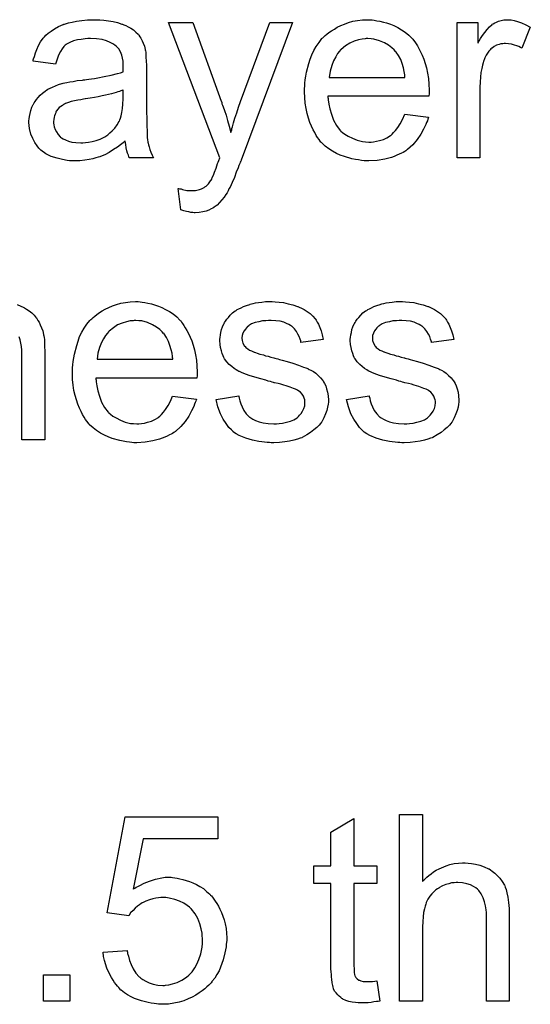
# Model space of a CAD drawing. Extents: x -1.5 to 9, y -3 to 5.
# Tile 323 of 368: x 5.845 to 6.065, y 2.56 to 2.983. Entities that reach past the tile are written whole.
import ezdxf

# ---------------------------------------------------------------- set-up
doc = ezdxf.new("R2010")
doc.units = 0
doc.layers.add('qfn16-30-34-a_mechanical_19', color=1, linetype='CONTINUOUS')

msp = doc.modelspace()

# ---------------------------------------------------------------- linework, layer by layer
at = {"layer": 'qfn16-30-34-a_mechanical_19', "color": 1}
for points in [[(5.879828, 2.982651), (5.881564, 2.982535), (5.88353, 2.982304), (5.885497, 2.981957), (5.887464, 2.981494), (5.889315, 2.980916), (5.889547, 2.9808), (5.890125, 2.980568), (5.890935, 2.980221), (5.891977, 2.979759), (5.893134, 2.979064), (5.894291, 2.97837), (5.895332, 2.977445), (5.896257, 2.976519), (5.896373, 2.976403), (5.896605, 2.976056), (5.896952, 2.975478), (5.897414, 2.974784), (5.897993, 2.973742), (5.898456, 2.972701), (5.898919, 2.971428), (5.899266, 2.969924), (5.899266, 2.969808), (5.899381, 2.969461), (5.899497, 2.968767), (5.899613, 2.967841), (5.899613, 2.966569), (5.899729, 2.965065), (5.899844, 2.963098), (5.899844, 2.960899), (5.899844, 2.94771), (5.899844, 2.947594), (5.899844, 2.947131), (5.899844, 2.946437), (5.899844, 2.945511), (5.899844, 2.94447), (5.899844, 2.943197), (5.89996, 2.940421), (5.89996, 2.937528), (5.900076, 2.934636), (5.900191, 2.933363), (5.900191, 2.932206), (5.900307, 2.931165), (5.900423, 2.930355), (5.900423, 2.930239), (5.900538, 2.929776), (5.900654, 2.929082), (5.901001, 2.928156), (5.901233, 2.927115), (5.901695, 2.925958), (5.902274, 2.924685), (5.902852, 2.923413), (5.892555, 2.923413), (5.892439, 2.923528), (5.892324, 2.923991), (5.892092, 2.92457), (5.891745, 2.925495), (5.891398, 2.926537), (5.891167, 2.927809), (5.890935, 2.929198), (5.890704, 2.930702), (5.890588, 2.930702), (5.890472, 2.93047), (5.889778, 2.929892), (5.888737, 2.929082), (5.887349, 2.928041), (5.885613, 2.926999), (5.883878, 2.925842), (5.882026, 2.924801), (5.88006, 2.923991), (5.879828, 2.923876), (5.879134, 2.92376), (5.878093, 2.923413), (5.87682, 2.923066), (5.8752, 2.922718), (5.873349, 2.922487), (5.871266, 2.922256), (5.869184, 2.92214), (5.868258, 2.92214), (5.867564, 2.922256), (5.866754, 2.922256), (5.865828, 2.922371), (5.863746, 2.922718), (5.861432, 2.923297), (5.858886, 2.924107), (5.856572, 2.925264), (5.85449, 2.926768), (5.854258, 2.926999), (5.85368, 2.927578), (5.85287, 2.928619), (5.851944, 2.930008), (5.851019, 2.931743), (5.850209, 2.93371), (5.84963, 2.93614), (5.849515, 2.937297), (5.849399, 2.938685), (5.849399, 2.938916), (5.849399, 2.939379), (5.849515, 2.940189), (5.84963, 2.941231), (5.849862, 2.942503), (5.850209, 2.943776), (5.850672, 2.945164), (5.85125, 2.946437), (5.851366, 2.946553), (5.851597, 2.947015), (5.85206, 2.94771), (5.852639, 2.94852), (5.853333, 2.949445), (5.854258, 2.950371), (5.855184, 2.951296), (5.856341, 2.952106), (5.856457, 2.952222), (5.856919, 2.952453), (5.857498, 2.952916), (5.858424, 2.953379), (5.859465, 2.953842), (5.860738, 2.95442), (5.86201, 2.954883), (5.863514, 2.955346), (5.86363, 2.955346), (5.864093, 2.955462), (5.864787, 2.955693), (5.865713, 2.955809), (5.86687, 2.95604), (5.868374, 2.956271), (5.870109, 2.956619), (5.872192, 2.95685), (5.872308, 2.95685), (5.87277, 2.956966), (5.873349, 2.956966), (5.874159, 2.957081), (5.875084, 2.957197), (5.876241, 2.957428), (5.877514, 2.957544), (5.878903, 2.957776), (5.881679, 2.958354), (5.884688, 2.958933), (5.887349, 2.959627), (5.888621, 2.959974), (5.889778, 2.960321), (5.889778, 2.960437), (5.889778, 2.960668), (5.889894, 2.961362), (5.889894, 2.962172), (5.889894, 2.962635), (5.889894, 2.962866), (5.889894, 2.962982), (5.889894, 2.963098), (5.889894, 2.963792), (5.889778, 2.964949), (5.889547, 2.966222), (5.8892, 2.96761), (5.888621, 2.968999), (5.887927, 2.970271), (5.887002, 2.971312), (5.886886, 2.971428), (5.886307, 2.971891), (5.885382, 2.972354), (5.884225, 2.973048), (5.882605, 2.973626), (5.880754, 2.974205), (5.87844, 2.974552), (5.875779, 2.974668), (5.874622, 2.974668), (5.873465, 2.974552), (5.871845, 2.974321), (5.870225, 2.974089), (5.868489, 2.973626), (5.86687, 2.973048), (5.865481, 2.972238), (5.865366, 2.972122), (5.864903, 2.971775), (5.864324, 2.971197), (5.86363, 2.970271), (5.862936, 2.969114), (5.862126, 2.96761), (5.861432, 2.965759), (5.860738, 2.963676), (5.851135, 2.964949), (5.851135, 2.965065), (5.85125, 2.96518), (5.85125, 2.965528), (5.851366, 2.96599), (5.851713, 2.967032), (5.852176, 2.968536), (5.852754, 2.97004), (5.853449, 2.97166), (5.854374, 2.973279), (5.855415, 2.974784), (5.855531, 2.974899), (5.855994, 2.975362), (5.856688, 2.976056), (5.857614, 2.976982), (5.858886, 2.977907), (5.860391, 2.978833), (5.862126, 2.979874), (5.864093, 2.980684), (5.864209, 2.980684), (5.864324, 2.9808), (5.864671, 2.980916), (5.865134, 2.981031), (5.866291, 2.981378), (5.867911, 2.981726), (5.869762, 2.982073), (5.872076, 2.98242), (5.874506, 2.982651), (5.877283, 2.982767), (5.878555, 2.982767), (5.879828, 2.982651)], [(5.940455, 2.922487), (5.940455, 2.922371), (5.940339, 2.922024), (5.940108, 2.921561), (5.939876, 2.920983), (5.939529, 2.920173), (5.939182, 2.919247), (5.938372, 2.917281), (5.937562, 2.915082), (5.936637, 2.912884), (5.935711, 2.910917), (5.935248, 2.910107), (5.934901, 2.909297), (5.934786, 2.909066), (5.934439, 2.908487), (5.93386, 2.907677), (5.933166, 2.906636), (5.93224, 2.905479), (5.931199, 2.904322), (5.930158, 2.903165), (5.928885, 2.90224), (5.928769, 2.902124), (5.928306, 2.901892), (5.927612, 2.901545), (5.926571, 2.901083), (5.925414, 2.90062), (5.924025, 2.900273), (5.922521, 2.900041), (5.920786, 2.899926), (5.920323, 2.899926), (5.919745, 2.900041), (5.918935, 2.900041), (5.918009, 2.900273), (5.916968, 2.900504), (5.915811, 2.900735), (5.914538, 2.901198), (5.913497, 2.910339), (5.913613, 2.910339), (5.914075, 2.910223), (5.914654, 2.910107), (5.915348, 2.909876), (5.917199, 2.909529), (5.91905, 2.909413), (5.919629, 2.909413), (5.920207, 2.909529), (5.920902, 2.909529), (5.922637, 2.909876), (5.923447, 2.910223), (5.924257, 2.91057), (5.924373, 2.91057), (5.924604, 2.910801), (5.924951, 2.911033), (5.925414, 2.91138), (5.926455, 2.912305), (5.927381, 2.913578), (5.927381, 2.913694), (5.927612, 2.913925), (5.927844, 2.914388), (5.928075, 2.915082), (5.928538, 2.916008), (5.929001, 2.917396), (5.929695, 2.919016), (5.930389, 2.920983), (5.930389, 2.921099), (5.93062, 2.921561), (5.930852, 2.922371), (5.931315, 2.923413), (5.909332, 2.981494), (5.919745, 2.981494), (5.931893, 2.947825), (5.931893, 2.94771), (5.932009, 2.947594), (5.932124, 2.947247), (5.93224, 2.946668), (5.932472, 2.94609), (5.932703, 2.945396), (5.933282, 2.943776), (5.933976, 2.941809), (5.93467, 2.939495), (5.935364, 2.937065), (5.936058, 2.934404), (5.936058, 2.93452), (5.936174, 2.934751), (5.93629, 2.935098), (5.936405, 2.935561), (5.936521, 2.93614), (5.936752, 2.936834), (5.937215, 2.938569), (5.937794, 2.940536), (5.938604, 2.94285), (5.939298, 2.945164), (5.940224, 2.947594), (5.952719, 2.981494), (5.962554, 2.981494), (5.940455, 2.922487)], [(5.996685, 2.982651), (5.997611, 2.982535), (5.998768, 2.982304), (6.00004, 2.982073), (6.001544, 2.981726), (6.002933, 2.981378), (6.004553, 2.9808), (6.006057, 2.980221), (6.007677, 2.979412), (6.009296, 2.978486), (6.010916, 2.977445), (6.01242, 2.976172), (6.013809, 2.974784), (6.013924, 2.974668), (6.014156, 2.974436), (6.014503, 2.973974), (6.014966, 2.973279), (6.015544, 2.97247), (6.016123, 2.971544), (6.016817, 2.970387), (6.017511, 2.968999), (6.018205, 2.967494), (6.0189, 2.965875), (6.019478, 2.964023), (6.020056, 2.962057), (6.020519, 2.959858), (6.020866, 2.957544), (6.021098, 2.955115), (6.021213, 2.952453), (6.021213, 2.952338), (6.021213, 2.951875), (6.021213, 2.951065), (6.021098, 2.949908), (5.97771, 2.949908), (5.97771, 2.949792), (5.97771, 2.949445), (5.977826, 2.948982), (5.977826, 2.948288), (5.977942, 2.947478), (5.978173, 2.946553), (5.97852, 2.94447), (5.979214, 2.942156), (5.98014, 2.939611), (5.981413, 2.937297), (5.983033, 2.935214), (5.983148, 2.935214), (5.983264, 2.934983), (5.983958, 2.934404), (5.984999, 2.933594), (5.986388, 2.932784), (5.988239, 2.931859), (5.990322, 2.931049), (5.992636, 2.93047), (5.993908, 2.930355), (5.995297, 2.930239), (5.996222, 2.930239), (5.997264, 2.930355), (5.998536, 2.930586), (5.999925, 2.930933), (6.001544, 2.931396), (6.003049, 2.93209), (6.004553, 2.933016), (6.004668, 2.933131), (6.005247, 2.933594), (6.005941, 2.934289), (6.006751, 2.935214), (6.007677, 2.936487), (6.008718, 2.938107), (6.009759, 2.939958), (6.010685, 2.942156), (6.020866, 2.940883), (6.020866, 2.940768), (6.020751, 2.940536), (6.020635, 2.940073), (6.020404, 2.939379), (6.020056, 2.938685), (6.019709, 2.93776), (6.018784, 2.935793), (6.017627, 2.933594), (6.016007, 2.93128), (6.014156, 2.929082), (6.011842, 2.926999), (6.011726, 2.926999), (6.011495, 2.926768), (6.011148, 2.926537), (6.010685, 2.926189), (6.009991, 2.925842), (6.009296, 2.925495), (6.008371, 2.925032), (6.007329, 2.92457), (6.006172, 2.924107), (6.005016, 2.923644), (6.002123, 2.92295), (5.998883, 2.922371), (5.995297, 2.92214), (5.994024, 2.92214), (5.993214, 2.922256), (5.992173, 2.922371), (5.9909, 2.922603), (5.989512, 2.922834), (5.988008, 2.923066), (5.984768, 2.923991), (5.983033, 2.924685), (5.981413, 2.92538), (5.979677, 2.926305), (5.978057, 2.927347), (5.976553, 2.928503), (5.975049, 2.929892), (5.974934, 2.930008), (5.974702, 2.930239), (5.974355, 2.930702), (5.973892, 2.931396), (5.973314, 2.932206), (5.972735, 2.933131), (5.972041, 2.934289), (5.971347, 2.935561), (5.970653, 2.937065), (5.969958, 2.938685), (5.96938, 2.940536), (5.968801, 2.942503), (5.968339, 2.944586), (5.967992, 2.9469), (5.96776, 2.949329), (5.967644, 2.951875), (5.967644, 2.951991), (5.967644, 2.952569), (5.967644, 2.953263), (5.96776, 2.954305), (5.967876, 2.955577), (5.967992, 2.956966), (5.968223, 2.958586), (5.96857, 2.960205), (5.969496, 2.963908), (5.970074, 2.965759), (5.970768, 2.967726), (5.971694, 2.969577), (5.972735, 2.971312), (5.973892, 2.973048), (5.975165, 2.974668), (5.975281, 2.974784), (5.975512, 2.975015), (5.975975, 2.975362), (5.976553, 2.975941), (5.977248, 2.976519), (5.978173, 2.977213), (5.979214, 2.978023), (5.980487, 2.978717), (5.98176, 2.979527), (5.983264, 2.980221), (5.984884, 2.980916), (5.986619, 2.981494), (5.98847, 2.982073), (5.990437, 2.98242), (5.99252, 2.982651), (5.994718, 2.982767), (5.995875, 2.982767), (5.996685, 2.982651)], [(6.056386, 2.982651), (6.057659, 2.98242), (6.059163, 2.981957), (6.060783, 2.981378), (6.062634, 2.980568), (6.064601, 2.979527), (6.061014, 2.970503), (6.060899, 2.970618), (6.060436, 2.97085), (6.059742, 2.971197), (6.058816, 2.971544), (6.057775, 2.971891), (6.056502, 2.972238), (6.055229, 2.97247), (6.053957, 2.972585), (6.053378, 2.972585), (6.0528, 2.97247), (6.05199, 2.972354), (6.05118, 2.972122), (6.050139, 2.971775), (6.049097, 2.971312), (6.048172, 2.970618), (6.048056, 2.970503), (6.047709, 2.970271), (6.047362, 2.969808), (6.046783, 2.96923), (6.046205, 2.96842), (6.045626, 2.967494), (6.045048, 2.966453), (6.044585, 2.96518), (6.044469, 2.964949), (6.044354, 2.964255), (6.044122, 2.963213), (6.043775, 2.961825), (6.043428, 2.96009), (6.043197, 2.958123), (6.043081, 2.95604), (6.042965, 2.953726), (6.042965, 2.923413), (6.033131, 2.923413), (6.033131, 2.981494), (6.042039, 2.981494), (6.042039, 2.972701), (6.042155, 2.972817), (6.042618, 2.973626), (6.043197, 2.974668), (6.044122, 2.975941), (6.045048, 2.977213), (6.046089, 2.978602), (6.04713, 2.979759), (6.048172, 2.980684), (6.048287, 2.9808), (6.048634, 2.981031), (6.049329, 2.981378), (6.050023, 2.981726), (6.050948, 2.982073), (6.052105, 2.98242), (6.053262, 2.982651), (6.054535, 2.982767), (6.055345, 2.982767), (6.056386, 2.982651)], [(5.994834, 2.974668), (5.99414, 2.974668), (5.993677, 2.974552), (5.992404, 2.974436), (5.9909, 2.974089), (5.989049, 2.973511), (5.987082, 2.972701), (5.985231, 2.971544), (5.98338, 2.97004), (5.983148, 2.969808), (5.982685, 2.96923), (5.981876, 2.968189), (5.981066, 2.9668), (5.98014, 2.96518), (5.97933, 2.963098), (5.978636, 2.960668), (5.978289, 2.958007), (6.010801, 2.958007), (6.010801, 2.958123), (6.010801, 2.958354), (6.010685, 2.958701), (6.010685, 2.959164), (6.010453, 2.960552), (6.010106, 2.962057), (6.009528, 2.963908), (6.008949, 2.965643), (6.008024, 2.967379), (6.006982, 2.968883), (6.006982, 2.968999), (6.006751, 2.969114), (6.006172, 2.969808), (6.005131, 2.970734), (6.003743, 2.971775), (6.002007, 2.972817), (5.999925, 2.973742), (5.997495, 2.974436), (5.996222, 2.974552), (5.994834, 2.974668)], [(5.889894, 2.952569), (5.889778, 2.952569), (5.889663, 2.952453), (5.889315, 2.952338), (5.888853, 2.952222), (5.888274, 2.951991), (5.88758, 2.951759), (5.88677, 2.951528), (5.885845, 2.951296), (5.884803, 2.950949), (5.88353, 2.950718), (5.882258, 2.950371), (5.880754, 2.950024), (5.879134, 2.949677), (5.877514, 2.949329), (5.875663, 2.949098), (5.873696, 2.948751), (5.873465, 2.948751), (5.87277, 2.948635), (5.871613, 2.948404), (5.870341, 2.948173), (5.868952, 2.947941), (5.867564, 2.947594), (5.866291, 2.947247), (5.865134, 2.946784), (5.865019, 2.946784), (5.864671, 2.946553), (5.864209, 2.946321), (5.863746, 2.945974), (5.862357, 2.945049), (5.8612, 2.94366), (5.8612, 2.943544), (5.860969, 2.943313), (5.860853, 2.94285), (5.860622, 2.942272), (5.860391, 2.941578), (5.860159, 2.940883), (5.860043, 2.939958), (5.859928, 2.939032), (5.859928, 2.938916), (5.859928, 2.938338), (5.860043, 2.937644), (5.860275, 2.936718), (5.860622, 2.935677), (5.8612, 2.934636), (5.861895, 2.933479), (5.86282, 2.932437), (5.862936, 2.932322), (5.863399, 2.93209), (5.864093, 2.931627), (5.865019, 2.931165), (5.866291, 2.930702), (5.867795, 2.930239), (5.869531, 2.930008), (5.871613, 2.929892), (5.872539, 2.929892), (5.873696, 2.930008), (5.874969, 2.930239), (5.876588, 2.93047), (5.878208, 2.930933), (5.879944, 2.931512), (5.881679, 2.932322), (5.881911, 2.932437), (5.882373, 2.932784), (5.883183, 2.933363), (5.884109, 2.934173), (5.88515, 2.935098), (5.886307, 2.936255), (5.887233, 2.937644), (5.888158, 2.939148), (5.888274, 2.939264), (5.88839, 2.939726), (5.888621, 2.940536), (5.888968, 2.941578), (5.889315, 2.942966), (5.889547, 2.944586), (5.889663, 2.946553), (5.889778, 2.948867), (5.889894, 2.952569)], [(5.897067, 2.861698), (5.897993, 2.861583), (5.89915, 2.861351), (5.900423, 2.86112), (5.901927, 2.860773), (5.903315, 2.860426), (5.904935, 2.859847), (5.906439, 2.859269), (5.908059, 2.858459), (5.909679, 2.857533), (5.911298, 2.856492), (5.912803, 2.855219), (5.914191, 2.853831), (5.914307, 2.853715), (5.914538, 2.853484), (5.914885, 2.853021), (5.915348, 2.852327), (5.915926, 2.851517), (5.916505, 2.850591), (5.917199, 2.849434), (5.917893, 2.848046), (5.918588, 2.846542), (5.919282, 2.844922), (5.91986, 2.843071), (5.920439, 2.841104), (5.920902, 2.838905), (5.921249, 2.836591), (5.92148, 2.834162), (5.921596, 2.831501), (5.921596, 2.831385), (5.921596, 2.830922), (5.921596, 2.830112), (5.92148, 2.828955), (5.878093, 2.828955), (5.878093, 2.82884), (5.878093, 2.828492), (5.878208, 2.82803), (5.878208, 2.827335), (5.878324, 2.826526), (5.878555, 2.8256), (5.878903, 2.823517), (5.879597, 2.821203), (5.880522, 2.818658), (5.881795, 2.816344), (5.883415, 2.814261), (5.88353, 2.814261), (5.883646, 2.81403), (5.88434, 2.813451), (5.885382, 2.812642), (5.88677, 2.811832), (5.888621, 2.810906), (5.890704, 2.810096), (5.893018, 2.809518), (5.894291, 2.809402), (5.895679, 2.809286), (5.896605, 2.809286), (5.897646, 2.809402), (5.898919, 2.809633), (5.900307, 2.80998), (5.901927, 2.810443), (5.903431, 2.811137), (5.904935, 2.812063), (5.905051, 2.812179), (5.905629, 2.812642), (5.906323, 2.813336), (5.907133, 2.814261), (5.908059, 2.815534), (5.9091, 2.817154), (5.910141, 2.819005), (5.911067, 2.821203), (5.921249, 2.819931), (5.921249, 2.819815), (5.921133, 2.819584), (5.921017, 2.819121), (5.920786, 2.818427), (5.920439, 2.817732), (5.920092, 2.816807), (5.919166, 2.81484), (5.918009, 2.812642), (5.916389, 2.810327), (5.914538, 2.808129), (5.912224, 2.806047), (5.912108, 2.806047), (5.911877, 2.805815), (5.91153, 2.805584), (5.911067, 2.805237), (5.910373, 2.80489), (5.909679, 2.804543), (5.908753, 2.80408), (5.907712, 2.803617), (5.906555, 2.803154), (5.905398, 2.802691), (5.902505, 2.801997), (5.899266, 2.801419), (5.895679, 2.801187), (5.894406, 2.801187), (5.893596, 2.801303), (5.892555, 2.801419), (5.891282, 2.80165), (5.889894, 2.801881), (5.88839, 2.802113), (5.88515, 2.803038), (5.883415, 2.803733), (5.881795, 2.804427), (5.88006, 2.805352), (5.87844, 2.806394), (5.876936, 2.807551), (5.875431, 2.808939), (5.875316, 2.809055), (5.875084, 2.809286), (5.874737, 2.809749), (5.874275, 2.810443), (5.873696, 2.811253), (5.873118, 2.812179), (5.872423, 2.813336), (5.871729, 2.814608), (5.871035, 2.816113), (5.870341, 2.817732), (5.869762, 2.819584), (5.869184, 2.82155), (5.868721, 2.823633), (5.868374, 2.825947), (5.868142, 2.828377), (5.868027, 2.830922), (5.868027, 2.831038), (5.868027, 2.831616), (5.868027, 2.832311), (5.868142, 2.833352), (5.868258, 2.834624), (5.868374, 2.836013), (5.868605, 2.837633), (5.868952, 2.839253), (5.869878, 2.842955), (5.870456, 2.844806), (5.871151, 2.846773), (5.872076, 2.848624), (5.873118, 2.85036), (5.874275, 2.852095), (5.875547, 2.853715), (5.875663, 2.853831), (5.875894, 2.854062), (5.876357, 2.854409), (5.876936, 2.854988), (5.87763, 2.855566), (5.878555, 2.85626), (5.879597, 2.85707), (5.880869, 2.857765), (5.882142, 2.858574), (5.883646, 2.859269), (5.885266, 2.859963), (5.887002, 2.860541), (5.888853, 2.86112), (5.89082, 2.861467), (5.892902, 2.861698), (5.8951, 2.861814), (5.896257, 2.861814), (5.897067, 2.861698)], [(5.955033, 2.861698), (5.956769, 2.861583), (5.95862, 2.861351), (5.960587, 2.860888), (5.962669, 2.860426), (5.964636, 2.859731), (5.964752, 2.859731), (5.964868, 2.859616), (5.965446, 2.859384), (5.966372, 2.858921), (5.967529, 2.858343), (5.968801, 2.857533), (5.970074, 2.856608), (5.971231, 2.855566), (5.972272, 2.854409), (5.972388, 2.854294), (5.972619, 2.853831), (5.973082, 2.853021), (5.973661, 2.852095), (5.974239, 2.850707), (5.974818, 2.849203), (5.975281, 2.847467), (5.975743, 2.8455), (5.96614, 2.844228), (5.96614, 2.844459), (5.966025, 2.844922), (5.965793, 2.845732), (5.965446, 2.846773), (5.964868, 2.847814), (5.964173, 2.848971), (5.963364, 2.850128), (5.962207, 2.85117), (5.962091, 2.851285), (5.961628, 2.851517), (5.960934, 2.851979), (5.959892, 2.852442), (5.958735, 2.852905), (5.957231, 2.853368), (5.95538, 2.853599), (5.953413, 2.853715), (5.952256, 2.853715), (5.951099, 2.853599), (5.949595, 2.853484), (5.948091, 2.853137), (5.946471, 2.852789), (5.944967, 2.852211), (5.943694, 2.851401), (5.943579, 2.851285), (5.943232, 2.851054), (5.942769, 2.850591), (5.942306, 2.849897), (5.941728, 2.849203), (5.941265, 2.848277), (5.940918, 2.847236), (5.940802, 2.846195), (5.940802, 2.846079), (5.940802, 2.845847), (5.940918, 2.8455), (5.940918, 2.845037), (5.941265, 2.843881), (5.941959, 2.842724), (5.942075, 2.842608), (5.94219, 2.842492), (5.942422, 2.842145), (5.942885, 2.841798), (5.943347, 2.841451), (5.944042, 2.840988), (5.944851, 2.840641), (5.945777, 2.840178), (5.945893, 2.840178), (5.946124, 2.840062), (5.946587, 2.839947), (5.947397, 2.8396), (5.948554, 2.839253), (5.950058, 2.838905), (5.950984, 2.838558), (5.952025, 2.838327), (5.953182, 2.83798), (5.954455, 2.837633), (5.95457, 2.837633), (5.954917, 2.837517), (5.955496, 2.837401), (5.95619, 2.83717), (5.957, 2.836939), (5.958041, 2.836707), (5.96024, 2.836013), (5.962669, 2.835319), (5.965099, 2.834509), (5.967297, 2.833699), (5.968223, 2.833352), (5.969033, 2.833005), (5.969264, 2.832889), (5.969727, 2.832658), (5.970421, 2.832311), (5.971462, 2.831732), (5.972504, 2.831038), (5.973545, 2.830112), (5.974586, 2.829071), (5.975512, 2.827914), (5.975628, 2.827798), (5.975859, 2.827335), (5.976322, 2.826641), (5.976785, 2.8256), (5.977132, 2.824327), (5.977595, 2.822939), (5.977826, 2.821319), (5.977942, 2.819468), (5.977942, 2.819236), (5.977942, 2.818658), (5.977826, 2.817732), (5.977595, 2.81646), (5.977248, 2.815071), (5.976669, 2.813567), (5.975975, 2.811832), (5.975049, 2.810212), (5.974934, 2.80998), (5.974471, 2.809518), (5.973892, 2.808708), (5.972967, 2.807782), (5.971694, 2.806741), (5.970306, 2.805584), (5.968686, 2.804543), (5.966719, 2.803501), (5.966603, 2.803501), (5.966487, 2.803385), (5.965793, 2.803154), (5.964636, 2.802807), (5.963132, 2.802344), (5.961281, 2.801881), (5.959198, 2.801534), (5.957, 2.801303), (5.954455, 2.801187), (5.953413, 2.801187), (5.952603, 2.801303), (5.951678, 2.801303), (5.950521, 2.801419), (5.949364, 2.801534), (5.948091, 2.801766), (5.945314, 2.802344), (5.942422, 2.803154), (5.939645, 2.804311), (5.938372, 2.805005), (5.937215, 2.805815), (5.9371, 2.805931), (5.936984, 2.806047), (5.93629, 2.806741), (5.935248, 2.807782), (5.934091, 2.809402), (5.932819, 2.811369), (5.931546, 2.813683), (5.930505, 2.816575), (5.929695, 2.819815), (5.939414, 2.821319), (5.939414, 2.821203), (5.939414, 2.821088), (5.939645, 2.820393), (5.939876, 2.819236), (5.940339, 2.817964), (5.940918, 2.816575), (5.941612, 2.815071), (5.942653, 2.813567), (5.943926, 2.812294), (5.944157, 2.812179), (5.94462, 2.811832), (5.945546, 2.811369), (5.946703, 2.81079), (5.948207, 2.810212), (5.949942, 2.809749), (5.952025, 2.809402), (5.954455, 2.809286), (5.955612, 2.809286), (5.956769, 2.809402), (5.958273, 2.809633), (5.959892, 2.80998), (5.961628, 2.810443), (5.963132, 2.811022), (5.96452, 2.811947), (5.964636, 2.812063), (5.965099, 2.81241), (5.965562, 2.812989), (5.966256, 2.813798), (5.966834, 2.814724), (5.967413, 2.815881), (5.96776, 2.817038), (5.967876, 2.818427), (5.967876, 2.818542), (5.967876, 2.819005), (5.96776, 2.819584), (5.967529, 2.820393), (5.967182, 2.821203), (5.966603, 2.822013), (5.965909, 2.822939), (5.964868, 2.823633), (5.964752, 2.823749), (5.964405, 2.823864), (5.963826, 2.824211), (5.962901, 2.824559), (5.961512, 2.825021), (5.960702, 2.825369), (5.959777, 2.8256), (5.958735, 2.825947), (5.957578, 2.826294), (5.956306, 2.826641), (5.954802, 2.826988), (5.954686, 2.826988), (5.954339, 2.827104), (5.95376, 2.82722), (5.953066, 2.827451), (5.952141, 2.827682), (5.951099, 2.82803), (5.948901, 2.828608), (5.946356, 2.829418), (5.943926, 2.830112), (5.941612, 2.830922), (5.940571, 2.831385), (5.939761, 2.831732), (5.939529, 2.831848), (5.939066, 2.832079), (5.938372, 2.832542), (5.937447, 2.83312), (5.936405, 2.83393), (5.935364, 2.834856), (5.934323, 2.835897), (5.933397, 2.83717), (5.933282, 2.837286), (5.93305, 2.837748), (5.932703, 2.838558), (5.932356, 2.839484), (5.932009, 2.840641), (5.931662, 2.842029), (5.93143, 2.843418), (5.931315, 2.845037), (5.931315, 2.845269), (5.931315, 2.845732), (5.93143, 2.846426), (5.931546, 2.847467), (5.931777, 2.848508), (5.932009, 2.849781), (5.932472, 2.850938), (5.93305, 2.852211), (5.933166, 2.852327), (5.933397, 2.852789), (5.933744, 2.853368), (5.934323, 2.854178), (5.935017, 2.854988), (5.935827, 2.856029), (5.936752, 2.856955), (5.937909, 2.857765), (5.938025, 2.85788), (5.938372, 2.857996), (5.938835, 2.858343), (5.939529, 2.85869), (5.940455, 2.859153), (5.941496, 2.859616), (5.942769, 2.860079), (5.944157, 2.860541), (5.944389, 2.860657), (5.944851, 2.860773), (5.945661, 2.861004), (5.946703, 2.861235), (5.947975, 2.861467), (5.949364, 2.861583), (5.950984, 2.861814), (5.95376, 2.861814), (5.955033, 2.861698)], [(6.011032, 2.861698), (6.012767, 2.861583), (6.014619, 2.861351), (6.016586, 2.860888), (6.018668, 2.860426), (6.020635, 2.859731), (6.020751, 2.859731), (6.020866, 2.859616), (6.021445, 2.859384), (6.02237, 2.858921), (6.023528, 2.858343), (6.0248, 2.857533), (6.026073, 2.856608), (6.02723, 2.855566), (6.028271, 2.854409), (6.028387, 2.854294), (6.028618, 2.853831), (6.029081, 2.853021), (6.02966, 2.852095), (6.030238, 2.850707), (6.030817, 2.849203), (6.031279, 2.847467), (6.031742, 2.8455), (6.022139, 2.844228), (6.022139, 2.844459), (6.022023, 2.844922), (6.021792, 2.845732), (6.021445, 2.846773), (6.020866, 2.847814), (6.020172, 2.848971), (6.019362, 2.850128), (6.018205, 2.85117), (6.01809, 2.851285), (6.017627, 2.851517), (6.016933, 2.851979), (6.015891, 2.852442), (6.014734, 2.852905), (6.01323, 2.853368), (6.011379, 2.853599), (6.009412, 2.853715), (6.008255, 2.853715), (6.007098, 2.853599), (6.005594, 2.853484), (6.00409, 2.853137), (6.00247, 2.852789), (6.000966, 2.852211), (5.999693, 2.851401), (5.999578, 2.851285), (5.99923, 2.851054), (5.998768, 2.850591), (5.998305, 2.849897), (5.997726, 2.849203), (5.997264, 2.848277), (5.996917, 2.847236), (5.996801, 2.846195), (5.996801, 2.846079), (5.996801, 2.845847), (5.996917, 2.8455), (5.996917, 2.845037), (5.997264, 2.843881), (5.997958, 2.842724), (5.998074, 2.842608), (5.998189, 2.842492), (5.998421, 2.842145), (5.998883, 2.841798), (5.999346, 2.841451), (6.00004, 2.840988), (6.00085, 2.840641), (6.001776, 2.840178), (6.001892, 2.840178), (6.002123, 2.840062), (6.002586, 2.839947), (6.003396, 2.8396), (6.004553, 2.839253), (6.006057, 2.838905), (6.006982, 2.838558), (6.008024, 2.838327), (6.009181, 2.83798), (6.010453, 2.837633), (6.010569, 2.837633), (6.010916, 2.837517), (6.011495, 2.837401), (6.012189, 2.83717), (6.012999, 2.836939), (6.01404, 2.836707), (6.016238, 2.836013), (6.018668, 2.835319), (6.021098, 2.834509), (6.023296, 2.833699), (6.024222, 2.833352), (6.025032, 2.833005), (6.025263, 2.832889), (6.025726, 2.832658), (6.02642, 2.832311), (6.027461, 2.831732), (6.028503, 2.831038), (6.029544, 2.830112), (6.030585, 2.829071), (6.031511, 2.827914), (6.031627, 2.827798), (6.031858, 2.827335), (6.032321, 2.826641), (6.032783, 2.8256), (6.033131, 2.824327), (6.033593, 2.822939), (6.033825, 2.821319), (6.03394, 2.819468), (6.03394, 2.819236), (6.03394, 2.818658), (6.033825, 2.817732), (6.033593, 2.81646), (6.033246, 2.815071), (6.032668, 2.813567), (6.031974, 2.811832), (6.031048, 2.810212), (6.030932, 2.80998), (6.03047, 2.809518), (6.029891, 2.808708), (6.028965, 2.807782), (6.027693, 2.806741), (6.026304, 2.805584), (6.024685, 2.804543), (6.022718, 2.803501), (6.022602, 2.803501), (6.022486, 2.803385), (6.021792, 2.803154), (6.020635, 2.802807), (6.019131, 2.802344), (6.01728, 2.801881), (6.015197, 2.801534), (6.012999, 2.801303), (6.010453, 2.801187), (6.009412, 2.801187), (6.008602, 2.801303), (6.007677, 2.801303), (6.00652, 2.801419), (6.005363, 2.801534), (6.00409, 2.801766), (6.001313, 2.802344), (5.998421, 2.803154), (5.995644, 2.804311), (5.994371, 2.805005), (5.993214, 2.805815), (5.993098, 2.805931), (5.992983, 2.806047), (5.992288, 2.806741), (5.991247, 2.807782), (5.99009, 2.809402), (5.988818, 2.811369), (5.987545, 2.813683), (5.986503, 2.816575), (5.985694, 2.819815), (5.995412, 2.821319), (5.995412, 2.821203), (5.995412, 2.821088), (5.995644, 2.820393), (5.995875, 2.819236), (5.996338, 2.817964), (5.996917, 2.816575), (5.997611, 2.815071), (5.998652, 2.813567), (5.999925, 2.812294), (6.000156, 2.812179), (6.000619, 2.811832), (6.001544, 2.811369), (6.002702, 2.81079), (6.004206, 2.810212), (6.005941, 2.809749), (6.008024, 2.809402), (6.010453, 2.809286), (6.01161, 2.809286), (6.012767, 2.809402), (6.014271, 2.809633), (6.015891, 2.80998), (6.017627, 2.810443), (6.019131, 2.811022), (6.020519, 2.811947), (6.020635, 2.812063), (6.021098, 2.81241), (6.021561, 2.812989), (6.022255, 2.813798), (6.022833, 2.814724), (6.023412, 2.815881), (6.023759, 2.817038), (6.023875, 2.818427), (6.023875, 2.818542), (6.023875, 2.819005), (6.023759, 2.819584), (6.023528, 2.820393), (6.02318, 2.821203), (6.022602, 2.822013), (6.021908, 2.822939), (6.020866, 2.823633), (6.020751, 2.823749), (6.020404, 2.823864), (6.019825, 2.824211), (6.0189, 2.824559), (6.017511, 2.825021), (6.016701, 2.825369), (6.015776, 2.8256), (6.014734, 2.825947), (6.013577, 2.826294), (6.012305, 2.826641), (6.010801, 2.826988), (6.010685, 2.826988), (6.010338, 2.827104), (6.009759, 2.82722), (6.009065, 2.827451), (6.008139, 2.827682), (6.007098, 2.82803), (6.0049, 2.828608), (6.002354, 2.829418), (5.999925, 2.830112), (5.997611, 2.830922), (5.996569, 2.831385), (5.99576, 2.831732), (5.995528, 2.831848), (5.995065, 2.832079), (5.994371, 2.832542), (5.993445, 2.83312), (5.992404, 2.83393), (5.991363, 2.834856), (5.990322, 2.835897), (5.989396, 2.83717), (5.98928, 2.837286), (5.989049, 2.837748), (5.988702, 2.838558), (5.988355, 2.839484), (5.988008, 2.840641), (5.98766, 2.842029), (5.987429, 2.843418), (5.987313, 2.845037), (5.987313, 2.845269), (5.987313, 2.845732), (5.987429, 2.846426), (5.987545, 2.847467), (5.987776, 2.848508), (5.988008, 2.849781), (5.98847, 2.850938), (5.989049, 2.852211), (5.989165, 2.852327), (5.989396, 2.852789), (5.989743, 2.853368), (5.990322, 2.854178), (5.991016, 2.854988), (5.991826, 2.856029), (5.992751, 2.856955), (5.993908, 2.857765), (5.994024, 2.85788), (5.994371, 2.857996), (5.994834, 2.858343), (5.995528, 2.85869), (5.996454, 2.859153), (5.997495, 2.859616), (5.998768, 2.860079), (6.000156, 2.860541), (6.000387, 2.860657), (6.00085, 2.860773), (6.00166, 2.861004), (6.002702, 2.861235), (6.003974, 2.861467), (6.005363, 2.861583), (6.006982, 2.861814), (6.009759, 2.861814), (6.011032, 2.861698)], [(5.844308, 2.860541), (5.845928, 2.859847), (5.846159, 2.859731), (5.846622, 2.8595), (5.847432, 2.859153), (5.848358, 2.858574), (5.849515, 2.85788), (5.850556, 2.856955), (5.851597, 2.856029), (5.852523, 2.854872), (5.852639, 2.854756), (5.85287, 2.854294), (5.853217, 2.853715), (5.853796, 2.852905), (5.854258, 2.851748), (5.854721, 2.850591), (5.8553, 2.849203), (5.855647, 2.847699), (5.855647, 2.847583), (5.855762, 2.84712), (5.855878, 2.846426), (5.855994, 2.8455), (5.855994, 2.844112), (5.85611, 2.842492), (5.856225, 2.840525), (5.856225, 2.838095), (5.856225, 2.80246), (5.846391, 2.80246), (5.846391, 2.837633), (5.846391, 2.837748), (5.846391, 2.837864), (5.846391, 2.838674), (5.846391, 2.839715), (5.846275, 2.840988), (5.846159, 2.842492), (5.845928, 2.843996), (5.845581, 2.845385), (5.845234, 2.846657)], [(5.895216, 2.853715), (5.894522, 2.853715), (5.894059, 2.853599), (5.892787, 2.853484), (5.891282, 2.853137), (5.889431, 2.852558), (5.887464, 2.851748), (5.885613, 2.850591), (5.883762, 2.849087), (5.88353, 2.848856), (5.883068, 2.848277), (5.882258, 2.847236), (5.881448, 2.845847), (5.880522, 2.844228), (5.879712, 2.842145), (5.879018, 2.839715), (5.878671, 2.837054), (5.911183, 2.837054), (5.911183, 2.83717), (5.911183, 2.837401), (5.911067, 2.837748), (5.911067, 2.838211), (5.910836, 2.8396), (5.910489, 2.841104), (5.90991, 2.842955), (5.909332, 2.84469), (5.908406, 2.846426), (5.907365, 2.84793), (5.907365, 2.848046), (5.907133, 2.848161), (5.906555, 2.848856), (5.905514, 2.849781), (5.904125, 2.850823), (5.90239, 2.851864), (5.900307, 2.852789), (5.897877, 2.853484), (5.896605, 2.853599), (5.895216, 2.853715)], [(6.018321, 2.612966), (6.018437, 2.613082), (6.018668, 2.613314), (6.019015, 2.613661), (6.019594, 2.614239), (6.020172, 2.614818), (6.020982, 2.615512), (6.022023, 2.616206), (6.023065, 2.617016), (6.024222, 2.61771), (6.025494, 2.618404), (6.028503, 2.619677), (6.030122, 2.620256), (6.031858, 2.620603), (6.033709, 2.620834), (6.03556, 2.62095), (6.036602, 2.62095), (6.037874, 2.620834), (6.039378, 2.620603), (6.041114, 2.620371), (6.042965, 2.619908), (6.044816, 2.619214), (6.046667, 2.618404), (6.046899, 2.618289), (6.047477, 2.617941), (6.048287, 2.617363), (6.049329, 2.616553), (6.05037, 2.615512), (6.051527, 2.614355), (6.052568, 2.612966), (6.053494, 2.611347), (6.053609, 2.611115), (6.053841, 2.610537), (6.054188, 2.609495), (6.054535, 2.607991), (6.054882, 2.60614), (6.055229, 2.603942), (6.055461, 2.601281), (6.055576, 2.598273), (6.055576, 2.561596), (6.045742, 2.561596), (6.045742, 2.598388), (6.045742, 2.598504), (6.045742, 2.598735), (6.045742, 2.599082), (6.045742, 2.599545), (6.045626, 2.600818), (6.045395, 2.602438), (6.044932, 2.604173), (6.044354, 2.605909), (6.043544, 2.607644), (6.042502, 2.609033), (6.042387, 2.609148), (6.041924, 2.609611), (6.04123, 2.61019), (6.040188, 2.610768), (6.038916, 2.611462), (6.037412, 2.611925), (6.03556, 2.612388), (6.033478, 2.612504), (6.032783, 2.612504), (6.031974, 2.612388), (6.030817, 2.612272), (6.02966, 2.611925), (6.028271, 2.611578), (6.026883, 2.610999), (6.025379, 2.61019), (6.025263, 2.610074), (6.0248, 2.609727), (6.024106, 2.609264), (6.023296, 2.60857), (6.02237, 2.607644), (6.021445, 2.606603), (6.020635, 2.60533), (6.019941, 2.603942), (6.019825, 2.60371), (6.019709, 2.603248), (6.019478, 2.602322), (6.019131, 2.601165), (6.018784, 2.599661), (6.018552, 2.59781), (6.018437, 2.595727), (6.018321, 2.593297), (6.018321, 2.561596), (6.008486, 2.561596), (6.008486, 2.64166), (6.018321, 2.64166), (6.018321, 2.612966)], [(5.930505, 2.631247), (5.898456, 2.631247), (5.894175, 2.609611), (5.894291, 2.609727), (5.894522, 2.609843), (5.894869, 2.610074), (5.895448, 2.610421), (5.896142, 2.610768), (5.896952, 2.611231), (5.898803, 2.612157), (5.901117, 2.613082), (5.903662, 2.613892), (5.906439, 2.61447), (5.907828, 2.614702), (5.910373, 2.614702), (5.911067, 2.614586), (5.911993, 2.61447), (5.913034, 2.614355), (5.914191, 2.614123), (5.915464, 2.613776), (5.91824, 2.612966), (5.919745, 2.612388), (5.921249, 2.611578), (5.922753, 2.610768), (5.924257, 2.609843), (5.925645, 2.608686), (5.927034, 2.607413), (5.927149, 2.607297), (5.927381, 2.607066), (5.927728, 2.606719), (5.928191, 2.60614), (5.928769, 2.60533), (5.929348, 2.60452), (5.930042, 2.603479), (5.930736, 2.602322), (5.931315, 2.601049), (5.932009, 2.599661), (5.932587, 2.598041), (5.933166, 2.596421), (5.933629, 2.594686), (5.933976, 2.592719), (5.934207, 2.590752), (5.934323, 2.588669), (5.934323, 2.588554), (5.934323, 2.588207), (5.934323, 2.587628), (5.934207, 2.586818), (5.934091, 2.585893), (5.933976, 2.584851), (5.933744, 2.583579), (5.933513, 2.582306), (5.932819, 2.579298), (5.931662, 2.576174), (5.930967, 2.574554), (5.930042, 2.57305), (5.929116, 2.57143), (5.927959, 2.569926), (5.927844, 2.56981), (5.927612, 2.569463), (5.927149, 2.569), (5.926571, 2.568422), (5.925761, 2.567728), (5.924835, 2.566802), (5.923678, 2.565992), (5.922406, 2.565067), (5.921017, 2.564141), (5.919398, 2.563331), (5.917662, 2.562521), (5.915811, 2.561711), (5.913844, 2.561133), (5.911646, 2.56067), (5.909332, 2.560323), (5.906902, 2.560207), (5.905861, 2.560207), (5.905051, 2.560323), (5.904125, 2.560439), (5.903084, 2.560554), (5.901811, 2.56067), (5.900538, 2.561017), (5.897646, 2.561711), (5.894753, 2.562753), (5.893249, 2.563447), (5.891745, 2.564257), (5.890357, 2.565182), (5.888968, 2.566224), (5.888853, 2.566339), (5.888621, 2.566455), (5.88839, 2.566918), (5.887927, 2.567381), (5.887349, 2.567959), (5.88677, 2.568653), (5.886076, 2.569579), (5.885497, 2.57062), (5.884803, 2.571662), (5.884109, 2.572934), (5.882836, 2.575711), (5.881795, 2.578951), (5.881448, 2.580686), (5.881217, 2.582537), (5.891514, 2.583347), (5.891514, 2.583231), (5.891514, 2.583), (5.89163, 2.582653), (5.891745, 2.582075), (5.892092, 2.580802), (5.892555, 2.579066), (5.893249, 2.577331), (5.894175, 2.575364), (5.895332, 2.573628), (5.89672, 2.572009), (5.896952, 2.571893), (5.897414, 2.57143), (5.89834, 2.570852), (5.899613, 2.570157), (5.901001, 2.569463), (5.902737, 2.568885), (5.904704, 2.568422), (5.906902, 2.568306), (5.907596, 2.568306), (5.908059, 2.568422), (5.909447, 2.568538), (5.911067, 2.569), (5.913034, 2.569579), (5.915001, 2.570505), (5.917083, 2.571893), (5.918009, 2.572703), (5.918935, 2.573628), (5.91905, 2.573744), (5.919166, 2.57386), (5.919398, 2.574207), (5.919745, 2.574554), (5.920555, 2.575827), (5.92148, 2.577447), (5.92229, 2.579413), (5.9231, 2.581843), (5.923678, 2.584736), (5.92391, 2.58624), (5.92391, 2.58786), (5.92391, 2.587975), (5.92391, 2.588207), (5.92391, 2.588669), (5.923794, 2.589248), (5.923794, 2.589942), (5.923678, 2.590752), (5.923331, 2.592603), (5.922753, 2.594802), (5.921943, 2.597), (5.920786, 2.599082), (5.919166, 2.601049), (5.919166, 2.601165), (5.918935, 2.601281), (5.918356, 2.601859), (5.917315, 2.602669), (5.915926, 2.603595), (5.914075, 2.604405), (5.911993, 2.605215), (5.909563, 2.605793), (5.908175, 2.606024), (5.905976, 2.606024), (5.905051, 2.605909), (5.903894, 2.605793), (5.902505, 2.605446), (5.901117, 2.605099), (5.899613, 2.60452), (5.898109, 2.603826), (5.897993, 2.60371), (5.89753, 2.603479), (5.896836, 2.602901), (5.89591, 2.602322), (5.894985, 2.601512), (5.894059, 2.600471), (5.893018, 2.59943), (5.892208, 2.598157), (5.882952, 2.59943), (5.890704, 2.640619), (5.930505, 2.640619), (5.930505, 2.631247)], [(5.988818, 2.619677), (5.998768, 2.619677), (5.998768, 2.612041), (5.988818, 2.612041), (5.988818, 2.577909), (5.988818, 2.577678), (5.988818, 2.577215), (5.988818, 2.576521), (5.988933, 2.575711), (5.989049, 2.57386), (5.989165, 2.57305), (5.98928, 2.572471), (5.989396, 2.57224), (5.989743, 2.571777), (5.990206, 2.571199), (5.991016, 2.57062), (5.991247, 2.570505), (5.991826, 2.570273), (5.992867, 2.570042), (5.994371, 2.569926), (5.995528, 2.569926), (5.996107, 2.570042), (5.996917, 2.570042), (5.997842, 2.570157), (5.998768, 2.570273), (6.00004, 2.561596), (5.999809, 2.561596), (5.999346, 2.56148), (5.998536, 2.561364), (5.997495, 2.561249), (5.996338, 2.561017), (5.995065, 2.560901), (5.99252, 2.560786), (5.991594, 2.560786), (5.990669, 2.560901), (5.989512, 2.561017), (5.988123, 2.561133), (5.986735, 2.56148), (5.985462, 2.561827), (5.98419, 2.562405), (5.984074, 2.562521), (5.983727, 2.562753), (5.983264, 2.5631), (5.98257, 2.563678), (5.981991, 2.564257), (5.981297, 2.565067), (5.980603, 2.565876), (5.98014, 2.566918), (5.98014, 2.567034), (5.979909, 2.567496), (5.979793, 2.568306), (5.979561, 2.569463), (5.97933, 2.570967), (5.979214, 2.571893), (5.979214, 2.572934), (5.979099, 2.574207), (5.978983, 2.57548), (5.978983, 2.576868), (5.978983, 2.578488), (5.978983, 2.612041), (5.971694, 2.612041), (5.971694, 2.619677), (5.978983, 2.619677), (5.978983, 2.634024), (5.988818, 2.639925), (5.988818, 2.619677)], [(5.86687, 2.561596), (5.855647, 2.561596), (5.855647, 2.572818), (5.86687, 2.572818), (5.86687, 2.561596)]]:
    msp.add_lwpolyline(points, dxfattribs=at)

doc.saveas('drawing.dxf')
